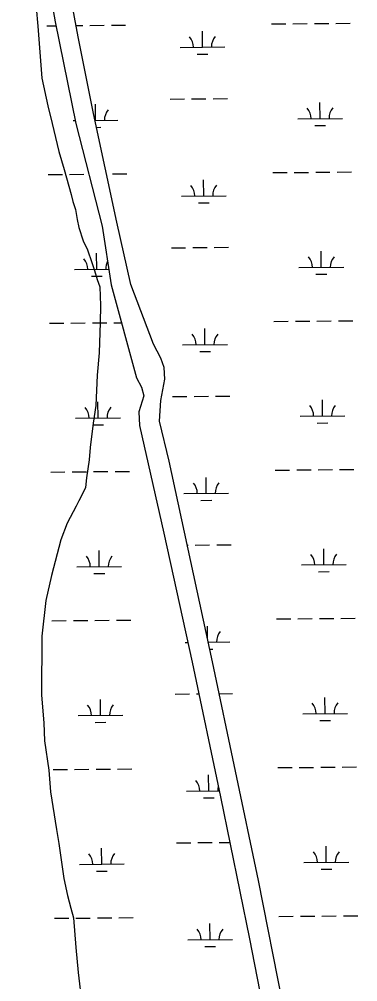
# Model space of a CAD drawing. Extents: x 3568792 to 3606828, y 529143 to 554785.
# Drawn here: x 3592146 to 3592902, y 543555 to 545708 of the extents above; entities that cross this region are included whole.
import ezdxf

# ---------------------------------------------------------------- set-up
doc = ezdxf.new("R2010")
doc.units = 0
for name, color, linetype in [('V-GRID-MAJR', 7, 'Continuous'), ('V-SITE-VEGE', 7, 'Continuous'), ('V-TOPO-SHOR', 7, 'Continuous'), ('V-WETL-SWMP', 7, 'Continuous')]:
    doc.layers.add(name, color=color, linetype=linetype)

msp = doc.modelspace()

# ---------------------------------------------------------------- linework, layer by layer
at = {"layer": 'V-GRID-MAJR'}
msp.add_spline([(3592189.9, 534709.4), (3592137.9, 540767.1), (3592085.9, 546827.9), (3592033.9, 552888.7), (3592033.8, 552891.8)], degree=3, dxfattribs=at)
at = {"layer": 'V-SITE-VEGE'}
for p, q in [((3592183.3, 545734.2), (3592186.9, 545692.2)), ((3592186.9, 545692.2), (3592195.8, 545576.2)), ((3592195.8, 545576.2), (3592209.2, 545514.2)), ((3592209.2, 545514.2), (3592218.8, 545474.2)), ((3592218.8, 545474.2), (3592234.3, 545412.1)), ((3592234.3, 545412.1), (3592245.9, 545372)), ((3592245.9, 545372), (3592261.3, 545316)), ((3592261.3, 545316), (3592265.2, 545300)), ((3592265.2, 545300), (3592271, 545281.9)), ((3592271, 545281.9), (3592274.8, 545259.9)), ((3592274.8, 545259.9), (3592278.7, 545241.9)), ((3592278.7, 545241.9), (3592288.4, 545211.8)), ((3592288.4, 545211.8), (3592298.2, 545191.8)), ((3592298.2, 545191.8), (3592307.9, 545163.7)), ((3592307.9, 545163.7), (3592313.7, 545145.7)), ((3592313.7, 545145.7), (3592319.5, 545125.7)), ((3592319.5, 545125.7), (3592325.4, 545109.6)), ((3592325.4, 545109.6), (3592327, 545067.7)), ((3592327, 545067.7), (3592326.7, 545029.7)), ((3592326.7, 545029.7), (3592324, 544961.8)), ((3592324, 544961.8), (3592319.6, 544911.9)), ((3592319.6, 544911.9), (3592317, 544844)), ((3592317, 544844), (3592310.6, 544804.2)), ((3592310.6, 544804.2), (3592304.1, 544750.3)), ((3592304.1, 544750.3), (3592301.9, 544722.3)), ((3592301.9, 544722.3), (3592295.5, 544682.4)), ((3592295.5, 544682.4), (3592293.3, 544660.5)), ((3592293.3, 544660.5), (3592283.2, 544638.6)), ((3592279.1, 544630.7), (3592273, 544618.7)), ((3592283.2, 544638.6), (3592279.1, 544630.7)), ((3592273, 544618.7), (3592252.7, 544581)), ((3592252.7, 544581), (3592238.3, 544543.1)), ((3592238.3, 544543.1), (3592217.6, 544463.4)), ((3592217.6, 544463.4), (3592205.2, 544407.6)), ((3592205.2, 544407.6), (3592196.4, 544327.8)), ((3592196.4, 544327.8), (3592195.2, 544196)), ((3592195.2, 544196), (3592200.7, 544134)), ((3592200.7, 544134), (3592202.3, 544094)), ((3592202.3, 544094), (3592211.7, 544028)), ((3592211.7, 544028), (3592215.2, 543980.1)), ((3592215.2, 543980.1), (3592228.5, 543896)), ((3592228.5, 543896), (3592234.2, 543864)), ((3592234.2, 543864), (3592245.4, 543786)), ((3592245.4, 543786), (3592253.1, 543748)), ((3592253.1, 543748), (3592260.8, 543720)), ((3592260.8, 543720), (3592266.6, 543697.9)), ((3592266.6, 543697.9), (3592272, 543632)), ((3592272, 543632), (3592277.5, 543576)), ((3592277.5, 543576), (3592288.6, 543482))]:
    msp.add_line(p, q, dxfattribs=at)
at = {"layer": 'V-TOPO-SHOR'}
for p, q in [((3592277.6, 545668.6), (3592222.2, 545965.1)), ((3592182.5, 545937.1), (3592226.2, 545701.9)), ((3592226.2, 545701.9), (3592271.8, 545474.8)), ((3592311.7, 545496.6), (3592277.6, 545668.6)), ((3592363.6, 545253.5), (3592311.7, 545496.6)), ((3592271.8, 545474.8), (3592331, 545244.8)), ((3592331, 545244.8), (3592351.1, 545113.8)), ((3592395.1, 545114.7), (3592363.6, 545253.5)), ((3592351.1, 545113.8), (3592407.8, 544906.1)), ((3592445.9, 544980.7), (3592395.1, 545114.7)), ((3592462, 544949.7), (3592445.9, 544980.7)), ((3592469.6, 544929.2), (3592462, 544949.7)), ((3592471.3, 544902.9), (3592469.6, 544929.2)), ((3592407.8, 544906.1), (3592418.5, 544885.2)), ((3592461.8, 544854.9), (3592471.3, 544902.9)), ((3592418.5, 544885.2), (3592423.7, 544865.4)), ((3592423.7, 544865.4), (3592412.7, 544829.9)), ((3592458.9, 544808.5), (3592461.8, 544854.9)), ((3592412.7, 544829.9), (3592414, 544799.1)), ((3592480.9, 544719.7), (3592458.9, 544808.5)), ((3592414, 544799.1), (3592468.7, 544558.2)), ((3592577.7, 544270.5), (3592480.9, 544719.7)), ((3592468.7, 544558.2), (3592532.3, 544269.5)), ((3592532.3, 544269.5), (3592595.4, 543968.6)), ((3592680.2, 543781.3), (3592577.7, 544270.5)), ((3592595.4, 543968.6), (3592660.3, 543651.4)), ((3592765.6, 543347.8), (3592680.2, 543781.3)), ((3592660.3, 543651.4), (3592718.4, 543355.4))]:
    msp.add_line(p, q, dxfattribs=at)
at = {"layer": 'V-WETL-SWMP'}
for p, q in [((3592277.6, 545668.6), (3592222.2, 545965.1)), ((3592182.5, 545937.1), (3592226.2, 545701.9)), ((3592207.4, 545693.1), (3592227.9, 545693.2)), ((3592226.2, 545701.9), (3592271.8, 545474.8)), ((3592272.9, 545693.6), (3592287.4, 545693.7)), ((3592303.4, 545693.9), (3592335.4, 545694.1)), ((3592351.4, 545694.3), (3592383.4, 545694.5)), ((3592709.3, 545697.3), (3592741.3, 545697.6)), ((3592757.3, 545697.7), (3592789.3, 545698)), ((3592805.3, 545698.1), (3592837.3, 545698.4)), ((3592853.3, 545698.5), (3592885.3, 545698.8)), ((3592311.7, 545496.6), (3592277.6, 545668.6)), ((3592555.1, 545645.2), (3592554.8, 545681.2)), ((3592505.1, 545644.8), (3592605.1, 545645.7)), ((3592543.2, 545629.7), (3592567.2, 545629.9)), ((3592316, 545481.4), (3592315.7, 545517.4)), ((3592482.7, 545529.2), (3592514.7, 545529.5)), ((3592530.7, 545529.6), (3592562.7, 545529.9)), ((3592578.7, 545530), (3592610.7, 545530.3)), ((3592817.9, 545485.6), (3592817.6, 545521.6)), ((3592363.6, 545253.5), (3592311.7, 545496.6)), ((3592266, 545480.9), (3592270.6, 545481)), ((3592271.8, 545474.8), (3592331, 545244.8)), ((3592314.9, 545481.3), (3592366, 545481.8)), ((3592767.9, 545485.2), (3592867.9, 545486)), ((3592806, 545470.1), (3592830, 545470.3)), ((3592318.2, 545465.9), (3592328.1, 545466)), ((3592354.2, 545361.6), (3592386.2, 545361.9)), ((3592712.1, 545364.6), (3592744.1, 545364.9)), ((3592760.1, 545365), (3592792.1, 545365.3)), ((3592808.1, 545365.4), (3592840.1, 545365.7)), ((3592856.1, 545365.8), (3592888.1, 545366.1)), ((3592210.2, 545360.4), (3592242.2, 545360.7)), ((3592258.2, 545360.8), (3592290.2, 545361.1)), ((3592557.9, 545312.6), (3592557.6, 545348.6)), ((3592507.9, 545312.2), (3592607.9, 545313)), ((3592546, 545297), (3592570, 545297.2)), ((3592331, 545244.8), (3592351.1, 545113.8)), ((3592395.1, 545114.7), (3592363.6, 545253.5)), ((3592485.5, 545196.5), (3592517.5, 545196.8)), ((3592533.5, 545196.9), (3592565.5, 545197.2)), ((3592581.5, 545197.3), (3592613.5, 545197.6)), ((3592318.8, 545148.7), (3592318.5, 545184.7)), ((3592820.7, 545152.9), (3592820.4, 545188.9)), ((3592268.8, 545148.3), (3592345.7, 545148.9)), ((3592770.7, 545152.5), (3592870.7, 545153.3)), ((3592307, 545133.2), (3592330.9, 545133.4)), ((3592808.8, 545137.4), (3592832.8, 545137.6)), ((3592351.1, 545113.8), (3592407.8, 544906.1)), ((3592445.9, 544980.7), (3592395.1, 545114.7)), ((3592213, 545027.7), (3592245, 545028)), ((3592261, 545028.1), (3592293, 545028.4)), ((3592309, 545028.5), (3592341, 545028.8)), ((3592357, 545028.9), (3592374.2, 545029.1)), ((3592714.9, 545032), (3592746.9, 545032.2)), ((3592762.9, 545032.4), (3592794.9, 545032.6)), ((3592810.9, 545032.8), (3592842.9, 545033)), ((3592858.9, 545033.2), (3592890.9, 545033.4)), ((3592560.7, 544979.9), (3592560.4, 545015.9)), ((3592462, 544949.7), (3592445.9, 544980.7)), ((3592510.7, 544979.5), (3592610.7, 544980.3)), ((3592548.9, 544964.4), (3592572.9, 544964.6)), ((3592469.6, 544929.2), (3592462, 544949.7)), ((3592471.3, 544902.9), (3592469.6, 544929.2)), ((3592407.8, 544906.1), (3592418.5, 544885.2)), ((3592461.8, 544854.9), (3592471.3, 544902.9)), ((3592418.5, 544885.2), (3592423.7, 544865.4)), ((3592321.6, 544816), (3592321.3, 544852)), ((3592423.7, 544865.4), (3592412.7, 544829.9)), ((3592458.9, 544808.5), (3592461.8, 544854.9)), ((3592488.3, 544863.9), (3592520.3, 544864.1)), ((3592536.3, 544864.3), (3592568.3, 544864.5)), ((3592584.3, 544864.7), (3592616.3, 544864.9)), ((3592823.5, 544820.3), (3592823.2, 544856.3)), ((3592412.7, 544829.9), (3592414, 544799.1)), ((3592271.6, 544815.6), (3592371.6, 544816.5)), ((3592480.9, 544719.7), (3592458.9, 544808.5)), ((3592773.5, 544819.8), (3592873.5, 544820.7)), ((3592811.6, 544804.7), (3592835.6, 544804.9)), ((3592309.8, 544800.5), (3592333.8, 544800.7)), ((3592414, 544799.1), (3592468.7, 544558.2)), ((3592577.7, 544270.5), (3592480.9, 544719.7)), ((3592215.8, 544695.1), (3592247.8, 544695.3)), ((3592263.8, 544695.5), (3592295.8, 544695.7)), ((3592311.8, 544695.9), (3592343.8, 544696.1)), ((3592359.8, 544696.3), (3592391.8, 544696.5)), ((3592717.7, 544699.3), (3592749.7, 544699.6)), ((3592765.7, 544699.7), (3592797.7, 544700)), ((3592813.7, 544700.1), (3592845.7, 544700.4)), ((3592861.7, 544700.5), (3592893.7, 544700.8)), ((3592563.5, 544647.3), (3592563.2, 544683.2)), ((3592513.5, 544646.8), (3592613.5, 544647.7)), ((3592551.7, 544631.7), (3592575.7, 544631.9)), ((3592468.7, 544558.2), (3592532.3, 544269.5)), ((3592521.5, 544531.5), (3592523.1, 544531.5)), ((3592539.1, 544531.6), (3592571.1, 544531.9)), ((3592587.1, 544532), (3592619.1, 544532.3)), ((3592826.3, 544487.6), (3592826, 544523.6)), ((3592324.4, 544483.4), (3592324.1, 544519.4)), ((3592274.4, 544482.9), (3592374.4, 544483.8)), ((3592776.3, 544487.2), (3592876.3, 544488)), ((3592312.6, 544467.8), (3592336.6, 544468)), ((3592814.5, 544472.1), (3592838.5, 544472.3)), ((3592218.6, 544362.4), (3592250.6, 544362.7)), ((3592266.6, 544362.8), (3592298.6, 544363.1)), ((3592314.6, 544363.2), (3592346.6, 544363.5)), ((3592362.6, 544363.6), (3592394.6, 544363.9)), ((3592566.3, 544323.8), (3592566, 544350.6)), ((3592720.5, 544366.6), (3592752.5, 544366.9)), ((3592768.5, 544367), (3592800.5, 544367.3)), ((3592816.5, 544367.4), (3592848.5, 544367.7)), ((3592864.5, 544367.8), (3592896.5, 544368.1)), ((3592516.3, 544314.2), (3592522.5, 544314.2)), ((3592568.2, 544314.6), (3592616.3, 544315)), ((3592571.6, 544299.2), (3592578.5, 544299.3)), ((3592532.3, 544269.5), (3592595.4, 543968.6)), ((3592680.2, 543781.3), (3592577.7, 544270.5)), ((3592592.6, 544199.4), (3592621.9, 544199.6)), ((3592327.2, 544150.7), (3592326.9, 544186.7)), ((3592493.9, 544198.5), (3592525.9, 544198.8)), ((3592541.9, 544198.9), (3592547.1, 544199)), ((3592829.1, 544154.9), (3592828.8, 544190.9)), ((3592277.2, 544150.3), (3592377.2, 544151.1)), ((3592315.4, 544135.2), (3592339.4, 544135.4)), ((3592779.1, 544154.5), (3592879.1, 544155.4)), ((3592817.3, 544139.4), (3592841.3, 544139.6)), ((3592221.4, 544029.7), (3592253.4, 544030)), ((3592269.4, 544030.1), (3592301.4, 544030.4)), ((3592317.4, 544030.5), (3592349.4, 544030.8)), ((3592365.4, 544030.9), (3592397.4, 544031.2)), ((3592723.3, 544034), (3592755.3, 544034.2)), ((3592771.3, 544034.4), (3592803.3, 544034.6)), ((3592819.3, 544034.8), (3592851.3, 544035)), ((3592867.3, 544035.2), (3592899.3, 544035.5)), ((3592569.1, 543981.9), (3592568.8, 544017.9)), ((3592519.1, 543981.5), (3592592.6, 543982.1)), ((3592557.3, 543966.4), (3592581.3, 543966.6)), ((3592595.4, 543968.6), (3592660.3, 543651.4)), ((3592496.7, 543865.9), (3592528.7, 543866.1)), ((3592544.7, 543866.3), (3592576.7, 543866.6)), ((3592592.7, 543866.7), (3592616.2, 543866.9)), ((3592831.9, 543822.3), (3592831.6, 543858.3)), ((3592330, 543818), (3592329.7, 543854)), ((3592280, 543817.6), (3592380, 543818.5)), ((3592781.9, 543821.9), (3592881.9, 543822.7)), ((3592318.2, 543802.5), (3592342.2, 543802.7)), ((3592820.1, 543806.7), (3592844.1, 543806.9)), ((3592765.6, 543347.8), (3592680.2, 543781.3)), ((3592224.2, 543697.1), (3592256.2, 543697.3)), ((3592272.2, 543697.5), (3592304.2, 543697.7)), ((3592320.2, 543697.9), (3592352.2, 543698.2)), ((3592368.2, 543698.3), (3592400.2, 543698.6)), ((3592571.9, 543649.3), (3592571.6, 543685.3)), ((3592726.1, 543701.3), (3592758.1, 543701.6)), ((3592774.1, 543701.7), (3592806.1, 543702)), ((3592822.1, 543702.1), (3592854.1, 543702.4)), ((3592870.1, 543702.5), (3592902.1, 543702.8)), ((3592522, 543648.8), (3592621.9, 543649.7)), ((3592660.3, 543651.4), (3592718.4, 543355.4)), ((3592560.1, 543633.7), (3592584.1, 543633.9))]:
    msp.add_line(p, q, dxfattribs=at)
for centre, start, end in [((3592499.9, 545645.2), 359.7115, 41.2552), ((3592610.3, 545646.2), 139.7115, 181.2552), ((3592371.2, 545482.3), 139.7115, 181.2552), ((3592762.7, 545485.6), 359.7115, 41.2552), ((3592873.1, 545486.5), 139.7115, 181.2552), ((3592502.7, 545312.6), 359.7115, 41.2552), ((3592613.2, 545313.5), 139.7115, 181.2552), ((3592263.6, 545148.7), 359.7115, 41.2552), ((3592765.5, 545152.9), 359.7115, 41.2552), ((3592875.9, 545153.9), 139.7115, 181.2552), ((3592374.1, 545149.6), 151.633, 181.2552), ((3592505.5, 544979.9), 359.7115, 41.2552), ((3592616, 544980.9), 139.7115, 181.2552), ((3592266.4, 544816), 359.7115, 41.2552), ((3592376.9, 544817), 139.7115, 181.2552), ((3592768.3, 544820.3), 359.7115, 41.2552), ((3592878.8, 544821.2), 139.7115, 181.2552), ((3592508.3, 544647.3), 359.7115, 41.2552), ((3592618.8, 544648.2), 139.7115, 181.2552), ((3592269.2, 544483.4), 359.7115, 41.2552), ((3592379.7, 544484.3), 139.7115, 181.2552), ((3592771.1, 544487.6), 359.7115, 41.2552), ((3592881.6, 544488.5), 139.7115, 181.2552), ((3592621.6, 544315.5), 139.7115, 181.2552), ((3592773.9, 544154.9), 359.7115, 41.2552), ((3592884.4, 544155.9), 139.7115, 181.2552), ((3592272, 544150.7), 359.7115, 41.2552), ((3592382.5, 544151.6), 139.7115, 181.2552), ((3592513.9, 543981.9), 359.7115, 41.2552), ((3592624.4, 543982.9), 164.4043, 181.2552), ((3592274.8, 543818), 359.7115, 41.2552), ((3592385.3, 543819), 139.7115, 181.2552), ((3592776.7, 543822.3), 359.7115, 41.2552), ((3592887.2, 543823.2), 139.7115, 181.2552), ((3592516.7, 543649.3), 359.7115, 41.2552), ((3592627.2, 543650.2), 139.7115, 181.2552)]:
    msp.add_arc(centre, 35.2, start, end, dxfattribs=at)

doc.saveas('drawing.dxf')
